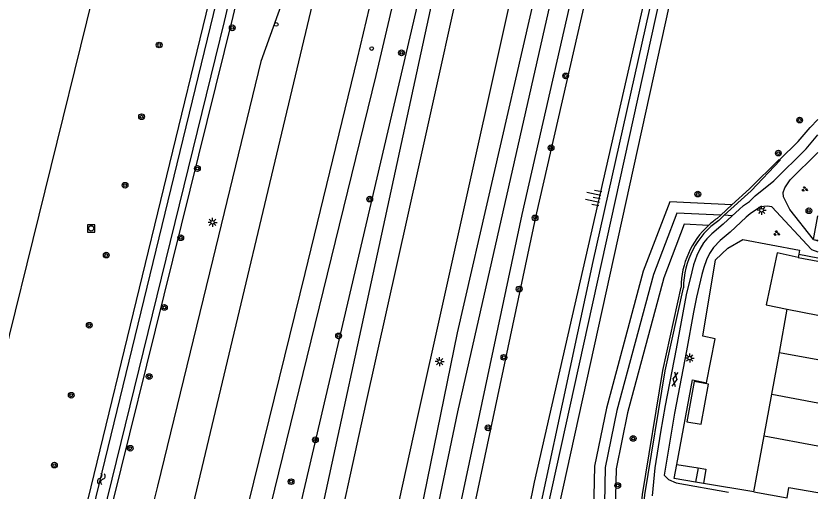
# Model space of a CAD drawing. Extents: x 130998 to 133001, y 398999 to 403002.
# Drawn here: x 132888.7 to 133000, y 399782.3 to 399848.4 of the extents above; entities that cross this region are included whole.
import ezdxf

# ---------------------------------------------------------------- set-up
doc = ezdxf.new("R2010")
doc.units = 0
for name, color, linetype in [('gg-afsc-erfafscheiding', 7, 'Continuous'), ('gg-afsc-muur', 7, 'Continuous'), ('gg-bbg-gedigitaliseerde bebouwing', 7, 'Continuous'), ('gg-bbg-gedigitaliseerde bijgebouw', 7, 'Continuous'), ('gg-bbg-hoofdgebouw', 7, 'Continuous'), ('gg-bbg-luifel en loopbrug', 7, 'Continuous'), ('gg-bbg-tussenscheiding', 7, 'Continuous'), ('gg-knt-BGT kruinlijn', 7, 'Continuous'), ('gg-knt-bovenkant onderkant talud', 7, 'Continuous'), ('gg-knt-verharding', 7, 'Continuous'), ('gg-kntw-bovenkant insteek waterloop', 7, 'Continuous'), ('gg-kntw-waterlijn', 7, 'Continuous'), ('gt-grn-groengrens', 7, 'Continuous'), ('gt-grn-weggrens', 7, 'Continuous'), ('gt-symb-boom', 7, 'Continuous'), ('gt-symb-gesloten verharding', 7, 'Continuous'), ('gt-symb-groenvak', 7, 'Continuous'), ('gt-symb-lichtmast', 7, 'Continuous'), ('gt-symb-rioolschacht', 7, 'Continuous'), ('gt-symb-talud symbool', 7, 'Continuous'), ('gt-symb-verkeersregelinstallatiepaal', 7, 'Continuous'), ('gt-symb-watersymbool', 7, 'Continuous')]:
    doc.layers.add(name, color=color, linetype=linetype)

# ---------------------------------------------------------------- blocks, each defined once
blk = doc.blocks.new('gt0-BOOM')
at = {"layer": 'gt-symb-boom'}
for radius in [0.4, 0.2]:
    blk.add_circle((0, 0), radius, dxfattribs=at)
blk = doc.blocks.new('gt0-VIPAAL')
at = {"layer": 'gt-symb-verkeersregelinstallatiepaal'}
blk.add_circle((0, 0), 0.25, dxfattribs=at)
blk = doc.blocks.new('gt0-GRVAK')
at = {"layer": 'gt-symb-groenvak'}
for p, q in [((-0.11, 0.19), (-0.23, 0.24)), ((-0.18, 0.15), (0.09, 0.15)), ((-0.09, 0.21), (-0.16, 0.32)), ((-0.05, 0.21), (-0.05, 0.39)), ((0, 0.21), (0.06, 0.32)), ((0.01, 0.19), (0.13, 0.24)), ((0.26, -0.05), (0.2, 0.06)), ((0.3, -0.05), (0.3, 0.13)), ((0.35, -0.05), (0.41, 0.06)), ((-0.24, -0.23), (-0.36, -0.18)), ((-0.32, -0.26), (-0.05, -0.26)), ((-0.23, -0.21), (-0.29, -0.09)), ((-0.18, -0.2), (-0.18, -0.02)), ((-0.14, -0.21), (-0.07, -0.09)), ((-0.12, -0.23), (0, -0.18)), ((0.24, -0.07), (0.12, -0.02)), ((0.17, -0.11), (0.44, -0.11)), ((0.37, -0.07), (0.49, -0.02))]:
    blk.add_line(p, q, dxfattribs=at)
blk = doc.blocks.new('gt0-LMAST')
at = {"layer": 'gt-symb-lichtmast'}
for p, q in [((-0.18, 0.17), (-0.45, 0.44)), ((-0.01, 0.25), (-0.01, 0.62)), ((0.17, 0.17), (0.44, 0.44)), ((-0.26, 0), (-0.63, 0)), ((-0.18, -0.18), (-0.45, -0.45)), ((-0.01, -0.25), (-0.01, -0.63)), ((0.44, -0.45), (0.17, -0.18)), ((0.24, 0), (0.62, 0))]:
    blk.add_line(p, q, dxfattribs=at)
blk.add_circle((-0.01, 0), 0.25, dxfattribs=at)
blk = doc.blocks.new('gt0-GESVH1')
at = {"layer": 'gt-symb-gesloten verharding'}
for p, q in [((-0.99, -0.26), (0.01, 0.24)), ((0.01, -0.26), (-0.99, 0.24)), ((0.01, 0.24), (1.01, -0.26)), ((1.01, 0.24), (0.01, -0.26))]:
    blk.add_line(p, q, dxfattribs=at)
blk = doc.blocks.new('gt0-TALUD_1')
at = {"layer": 'gt-symb-talud symbool'}
for p, q in [((-1, -1), (-1, 0)), ((-0.5, -2), (-0.5, 0)), ((0, -1), (0, 0)), ((0.5, -2), (0.5, 0)), ((1, -1), (1, 0))]:
    blk.add_line(p, q, dxfattribs=at)
blk = doc.blocks.new('gt0-RS')
at = {"layer": 'gt-symb-rioolschacht'}
blk.add_lwpolyline([(-0.5, -0.5), (0.5, -0.5), (0.5, 0.5), (-0.5, 0.5)], close=True, dxfattribs=at)
blk.add_circle((0, 0), 0.375, dxfattribs=at)
blk = doc.blocks.new('gt0-WA')
at = {"layer": 'gt-symb-watersymbool'}
for centre, start, end in [((-0.32, 0.02), 28.0725, 151.9275), ((0.43, 0.42), 208.0725, 331.9275), ((-0.32, -0.43), 28.0725, 151.9275), ((0.43, -0.03), 208.0725, 331.9275)]:
    blk.add_arc(centre, 0.425, start, end, dxfattribs=at)

msp = doc.modelspace()

# ---------------------------------------------------------------- linework, layer by layer
at = {"layer": 'gg-afsc-erfafscheiding'}
for p, q in [((132999.39, 399817.4), (133000, 399817.29)), ((132997.33, 399815.35), (132997.25, 399814.91)), ((132991.12, 399782.33), (132984.12, 399783.51))]:
    msp.add_line(p, q, dxfattribs=at)
msp.add_lwpolyline([(132980.42, 399786.14), (132982.57, 399797.89), (132984.53, 399797.47), (132985.71, 399803.59), (132984.02, 399803.97), (132985.79, 399814.57), (132987.48, 399816.2), (132989.59, 399817.37), (132997.44, 399815.9), (132997.33, 399815.35)], dxfattribs=at)
at = {"layer": 'gg-afsc-muur'}
msp.add_line((132999.39, 399817.4), (133000, 399820.66), dxfattribs=at)
at = {"layer": 'gg-bbg-gedigitaliseerde bebouwing'}
msp.add_line((132994.67, 399801.71), (132995.74, 399807.69), dxfattribs=at)
msp.add_lwpolyline([(132997.25, 399814.91), (132994.34, 399815.53), (132992.79, 399808.32), (132995.74, 399807.69)], dxfattribs=at)
at = {"layer": 'gg-bbg-gedigitaliseerde bijgebouw'}
for p, q in [((132980.42, 399786.14), (132983.35, 399785.65)), ((132983.35, 399785.65), (132982.99, 399783.7))]:
    msp.add_line(p, q, dxfattribs=at)
for points in [[(132982.84, 399797.66), (132981.82, 399792.08), (132983.78, 399791.72), (132984.8, 399797.3), (132982.84, 399797.66)], [(132982.99, 399783.7), (132980.06, 399784.19), (132980.42, 399786.14)]]:
    msp.add_lwpolyline(points, dxfattribs=at)
at = {"layer": 'gg-bbg-hoofdgebouw'}
for p, q in [((132997.25, 399814.91), (133000, 399814.39)), ((132993.6, 399795.9), (132994.67, 399801.71)), ((132992.55, 399790.12), (132993.6, 399795.9)), ((132991.12, 399782.33), (132992.55, 399790.12)), ((132991.12, 399782.33), (132995.71, 399781.49))]:
    msp.add_line(p, q, dxfattribs=at)
msp.add_lwpolyline([(132995.71, 399781.49), (132995.98, 399782.96), (133000, 399782.23)], dxfattribs=at)
at = {"layer": 'gg-bbg-luifel en loopbrug'}
msp.add_line((132984.12, 399783.51), (132982.99, 399783.7), dxfattribs=at)
msp.add_lwpolyline([(132983.35, 399785.65), (132984.45, 399785.47), (132984.12, 399783.51)], dxfattribs=at)
at = {"layer": 'gg-bbg-tussenscheiding'}
for p, q in [((132995.74, 399807.69), (133000, 399806.87)), ((132994.67, 399801.71), (133000, 399800.73)), ((132993.6, 399795.9), (133000, 399794.69)), ((132992.55, 399790.12), (133000, 399788.74))]:
    msp.add_line(p, q, dxfattribs=at)
at = {"layer": 'gg-knt-BGT kruinlijn'}
msp.add_lwpolyline([(132916.18, 399574.64), (132918.27, 399583.95), (132945.3, 399707.72), (132960.67, 399783.68), (132976.99, 399855.27), (132979.82, 399867.56)], dxfattribs=at)
at = {"layer": 'gg-knt-bovenkant onderkant talud'}
for points in [[(132918.84, 399574.13), (132925.75, 399602.14), (132936.38, 399650.35), (132948.85, 399714.66), (132959.33, 399765.69), (132988.87, 399899.97), (133000, 399946.28)], [(132971.88, 399869.03), (132960.81, 399820.47), (132945.77, 399749.61), (132906.27, 399569.38)]]:
    msp.add_lwpolyline(points, dxfattribs=at)
at = {"layer": 'gg-knt-verharding'}
for p, q in [((132999.39, 399817.4), (132996.1, 399821.57)), ((132999.39, 399817.4), (133000, 399817.21)), ((132999.08, 399815.99), (133000, 399815.68))]:
    msp.add_line(p, q, dxfattribs=at)
for points in [[(132943.55, 399874.26), (132936.04, 399842.55), (132928.76, 399812.66), (132920.96, 399780.87), (132919.32, 399774.27), (132914.19, 399753.08), (132912.84, 399746.77), (132912.69, 399742.79), (132912.02, 399736.51), (132910.82, 399728.91), (132907.35, 399708.7), (132906.72, 399704.92)], [(132954.52, 399872.24), (132951.92, 399860.69), (132944.56, 399827.48), (132937.22, 399794.47), (132932.05, 399770.93), (132923.22, 399731.21), (132916.45, 399700.62), (132908.86, 399665.93), (132901.97, 399635.19)], [(132962.14, 399872.47), (132959.02, 399858.61), (132944.34, 399792.4), (132939.33, 399769.67), (132930.53, 399730.09), (132923.58, 399698.53), (132916.01, 399664.03), (132909.24, 399633.35)], [(132928.19, 399857.29), (132925.68, 399850.5), (132922.68, 399842.14), (132916.02, 399814.66), (132908.31, 399783.14), (132907.21, 399778.67), (132904.46, 399766.61), (132901, 399753.18), (132897.43, 399741.04), (132894.06, 399730.64), (132890.74, 399720.77), (132887.21, 399710.45), (132884.87, 399702.47), (132882.42, 399692.93), (132869.85, 399643.31)], [(132988.11, 399820.7), (132989.04, 399821.57), (132989.68, 399822.11), (132990.49, 399822.69), (132991.29, 399823.44), (132993.86, 399825.52), (132998.35, 399829.99), (133000, 399831.91)], [(132996.1, 399821.57), (132995.2, 399823.3), (132995.15, 399823.94), (132995.39, 399824.59), (132996.13, 399825.68), (133000, 399829.46)], [(132999.08, 399815.99), (132993.62, 399821.91), (132992.94, 399822.04), (132992.03, 399821.95), (132990.6, 399820.96), (132990.02, 399820.48), (132987.83, 399818.43), (132986.41, 399817.24), (132985.51, 399816.3), (132984.96, 399815.46), (132984.52, 399814.55), (132984.15, 399813.49), (132983.88, 399812.52), (132983.15, 399809.4), (132982.72, 399807.28), (132981.75, 399801.94), (132980.07, 399793.27), (132978.65, 399784.63), (132979.25, 399784.04), (132980.34, 399783.59), (132987.58, 399782.3)], [(132988.11, 399820.7), (132986.85, 399819.52), (132985.27, 399818.19), (132984.56, 399817.49), (132984.13, 399816.93), (132983.6, 399816.07), (132983.18, 399815.16), (132982.73, 399813.88), (132982.47, 399812.91), (132981.71, 399809.7), (132980.3, 399802.2), (132978.77, 399794.35), (132978.13, 399790.61), (132977.36, 399785.66), (132976.99, 399781.77)]]:
    msp.add_lwpolyline(points, dxfattribs=at)
at = {"layer": 'gg-kntw-bovenkant insteek waterloop'}
for points in [[(132889.34, 399742.98), (132889.85, 399744.97), (132915.09, 399848.71), (132922.19, 399878.85)], [(132925.58, 399877.56), (132918.76, 399848.36), (132892.47, 399741.95)], [(132967.25, 399869.88), (132949.96, 399793.43), (132937.87, 399735.61), (132929.34, 399696.71), (132916.61, 399637.05), (132915.45, 399631.79)], [(132904.75, 399569.72), (132920.32, 399640.28), (132930.9, 399687.5), (132937.65, 399720.55), (132958.96, 399820.88), (132970.01, 399869.38)]]:
    msp.add_lwpolyline(points, dxfattribs=at)
at = {"layer": 'gg-kntw-waterlijn'}
msp.add_lwpolyline([(132890.61, 399743.75), (132919.83, 399864.09), (132934.45, 399925.97), (132960.96, 400045.33), (132969.86, 400089.55), (132971.42, 400089.24), (132955.97, 400014.97), (132943.52, 399959.03), (132917.57, 399847.68), (132891.99, 399743.33), (132890.61, 399743.75)], dxfattribs=at)
at = {"layer": 'gt-grn-groengrens'}
for p, q in [((132951.25, 399872.84), (132899.91, 399635.71)), ((132883.85, 399788.17), (132904.25, 399870.97)), ((132986.5, 399820.77), (132988.06, 399822.2)), ((132985.99, 399820.31), (132986.5, 399820.77)), ((132986.99, 399820.75), (132986.23, 399820.05)), ((132988.11, 399820.7), (132986.99, 399820.75)), ((132997.33, 399815.35), (133000, 399814.85))]:
    msp.add_line(p, q, dxfattribs=at)
for points in [[(132999.55, 399657.61), (132956.05, 399665.54), (132938.61, 399572), (132920.67, 399575.32), (132927.21, 399601.8), (132937.85, 399650.05), (132950.32, 399714.37), (132960.79, 399765.38), (132990.33, 399899.64), (133000, 399939.78)], [(132906.72, 399704.92), (132915.58, 399745.86), (132938.68, 399840.16), (132946.56, 399873.7)], [(132894.45, 399637.09), (132912.71, 399714.35), (132949.82, 399873.1)], [(132967.25, 399869.88), (132965.06, 399870.3), (132949.9, 399804.42), (132938.84, 399750.18), (132915.42, 399641.24), (132913.45, 399632.29)], [(132981.33, 399870.51), (132968.74, 399814.34), (132957.99, 399764.15), (132951.79, 399734.46), (132938.92, 399671.97), (132932.58, 399642.4), (132918.85, 399580.55), (132915.85, 399567.25)], [(132994.68, 399828.46), (132997.25, 399831.01), (132998.9, 399832.93), (133000, 399834.04)], [(132994.68, 399828.46), (132994.75, 399828.39), (132990.73, 399824.16), (132986.99, 399820.75)], [(132988.06, 399822.2), (132990.49, 399824.42), (132994.61, 399828.52), (132994.68, 399828.46)], [(132988.06, 399822.2), (132979.42, 399822.61), (132975.75, 399812.99), (132970.64, 399793.98), (132968.98, 399785.88), (132968.77, 399775.51), (132970.35, 399771.17), (132968.07, 399759.19), (132959.61, 399749.73), (132955.19, 399737.08), (132953.8, 399721.32), (132957.62, 399721.62), (132958.09, 399720.45), (132958.62, 399719.45), (132959.51, 399718.01), (132960.72, 399716.31), (132961.75, 399715.02), (132964.05, 399712.45)], [(132986.5, 399820.77), (132980.43, 399821.06), (132977.18, 399812.53), (132972.1, 399793.64), (132970.48, 399785.72), (132970.27, 399775.76), (132971.9, 399771.3), (132969.46, 399758.5), (132960.93, 399748.95), (132956.66, 399736.76), (132955.45, 399722.95), (132958.71, 399723.21)], [(132984.81, 399819.35), (132981.45, 399819.51), (132978.61, 399812.07), (132973.56, 399793.29), (132971.97, 399785.55), (132971.78, 399776.01), (132973.45, 399771.42), (132970.86, 399757.81), (132962.25, 399748.17), (132958.14, 399736.44), (132957.69, 399731.28), (132958.66, 399735.74)], [(132967.06, 399751.78), (132970.69, 399755.62), (132972.84, 399759.58), (132974.08, 399764.08), (132975.64, 399781.99), (132978.46, 399799.21), (132980.99, 399810.76)], [(132967.24, 399751.61), (132970.88, 399755.45), (132973.18, 399759.49), (132974.41, 399763.99), (132975.98, 399781.93), (132978.8, 399799.15), (132981.33, 399810.68)]]:
    msp.add_lwpolyline(points, dxfattribs=at)
for centre, radius, start, end in [((132992.81, 399810.64), 11.48, 124.9713, 179.7903), ((132992.78, 399810.7), 11.76, 125.2423, 132.6758), ((132992.83, 399810.64), 11.84, 132.6365, 179.4076)]:
    msp.add_arc(centre, radius, start, end, dxfattribs=at)
at = {"layer": 'gt-grn-weggrens'}
msp.add_line((132912.43, 399776.95), (132938.8, 399887.79), dxfattribs=at)

# ---------------------------------------------------------------- block references
at = {"layer": 'gt-symb-boom'}
for p in [(132918.71, 399846.8), (132908.56, 399844.41), (132942.2, 399843.32), (132964.98, 399840.11), (132906.12, 399834.45), (132962.95, 399830.14), (132913.87, 399827.25), (132903.82, 399824.93), (132937.79, 399823.01), (132983.32, 399823.7), (132998.74, 399821.38), (132960.74, 399820.38), (132911.55, 399817.64), (132901.21, 399815.23), (132958.52, 399810.51), (132909.28, 399807.96), (132898.86, 399805.48), (132933.47, 399804), (132956.41, 399801.02), (132907.17, 399798.35), (132896.36, 399795.75), (132954.21, 399791.23), (132930.24, 399789.56), (132904.54, 399788.39), (132894.02, 399786.05), (132926.86, 399783.75)]:
    msp.add_blockref('gt0-BOOM', p, dxfattribs=at)
for p, rotation in [((132997.46, 399833.98), 71.27513193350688), ((132994.5, 399829.39), 71.27513193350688), ((132974.35, 399789.76), -98.91603673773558), ((132972.21, 399783.21), -98.91603673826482)]:
    msp.add_blockref('gt0-BOOM', p, dxfattribs=dict(at, rotation=rotation))
at = {"layer": 'gt-symb-gesloten verharding', "rotation": 79.04956573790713}
msp.add_blockref('gt0-GESVH1', (132980.14, 399797.96), dxfattribs=at)
at = {"layer": 'gt-symb-groenvak'}
for p, rotation in [((132998.15, 399824.38), -10.309970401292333), ((132994.26, 399818.24), -10.30997040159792)]:
    msp.add_blockref('gt0-GRVAK', p, dxfattribs=dict(at, rotation=rotation))
at = {"layer": 'gt-symb-lichtmast'}
for p in [(132992.18, 399821.46), (132915.97, 399819.77), (132947.5, 399800.43), (132982.21, 399800.92)]:
    msp.add_blockref('gt0-LMAST', p, dxfattribs=at)
at = {"layer": 'gt-symb-rioolschacht'}
msp.add_blockref('gt0-RS', (132899.12, 399818.93), dxfattribs=at)
at = {"layer": 'gt-symb-talud symbool', "xscale": 1.000028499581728, "yscale": 1.0000284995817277, "rotation": -101.77062600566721}
msp.add_blockref('gt0-TALUD_1', (132969.78, 399823.07), dxfattribs=at)
at = {"layer": 'gt-symb-verkeersregelinstallatiepaal', "rotation": 76.19666492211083}
for p in [(132924.81, 399847.27), (132938.06, 399843.91)]:
    msp.add_blockref('gt0-VIPAAL', p, dxfattribs=at)
at = {"layer": 'gt-symb-watersymbool', "rotation": 75.99155651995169}
msp.add_blockref('gt0-WA', (132900.51, 399784.09), dxfattribs=at)

doc.saveas('drawing.dxf')
